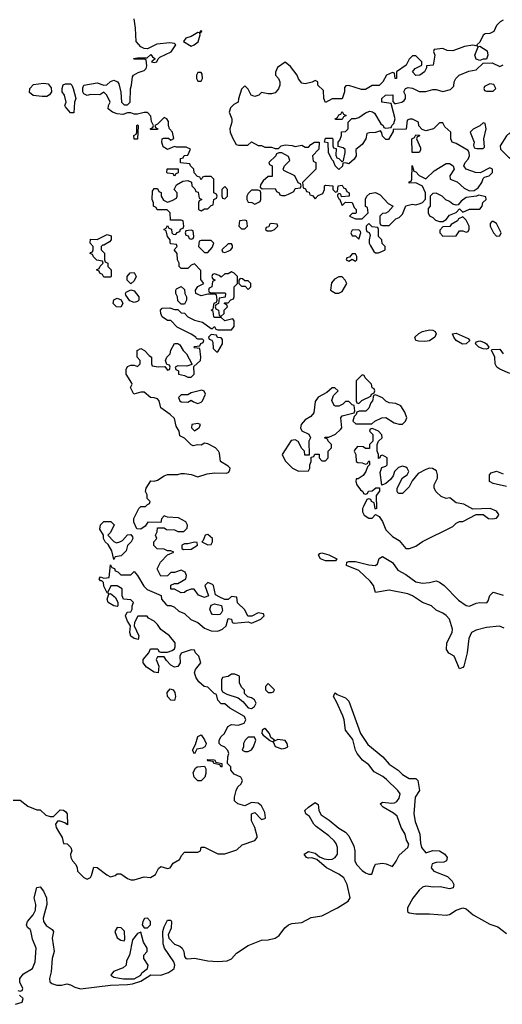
# Model space of a CAD drawing. Header units: inches. Extents: x 2601682 to 2755810, y 449311 to 584050.
# Tile 357 of 505: x 2689768 to 2692645, y 520656 to 526520. Entities that reach past the tile are written whole.
import ezdxf

# ---------------------------------------------------------------- set-up
doc = ezdxf.new("R2010")
doc.units = ezdxf.units.IN
doc.header["$MEASUREMENT"] = 0
doc.layers.add('C6582', color=7, linetype='Continuous')
doc.layers.add('C6592', color=7, linetype='Continuous')

msp = doc.modelspace()

# ---------------------------------------------------------------- linework, layer by layer
at = {"layer": 'C6582', "color": 2, "elevation": 6}
msp.add_lwpolyline([(2689902.5, 526062.5), (2689849.3, 526069.3), (2689826.8, 526086.8), (2689829.4, 526110.6), (2689850, 526134), (2689910, 526141.6), (2689937.6, 526137.6), (2689954.9, 526114.9), (2689957.3, 526090), (2689946.4, 526073.6), (2689930, 526063.7)], close=True, dxfattribs=at)
at = {"layer": 'C6582', "color": 2}
for points, elevation in [([(2689730, 521871.3), (2689770, 521871.3), (2689816.9, 521836.9), (2689870, 521814), (2689890, 521814), (2689923.6, 521783.6), (2689950, 521774), (2689970, 521774), (2690000, 521804)], 6), ([(2690000, 521747.6), (2689992.7, 521747.3), (2689982, 521730), (2689984.7, 521710), (2690000, 521685.4)], 6), ([(2689758, 520738), (2689770, 520734), (2689782, 520738), (2689786, 520750), (2689768.7, 520788.7), (2689769, 520810), (2689790, 520838), (2689844, 520870), (2689860.9, 520910), (2689867, 520990), (2689843.6, 521043.6), (2689833.8, 521093.8), (2689830, 521102), (2689814, 521114), (2689808.7, 521130), (2689814, 521150), (2689849.3, 521190), (2689862.9, 521217.1), (2689864.5, 521250), (2689855.1, 521290), (2689870, 521352), (2689890, 521356), (2689910.7, 521330), (2689927.3, 521290), (2689930.7, 521250), (2689907.7, 521170), (2689910.5, 521150), (2689926.3, 521126.3), (2689962.5, 521102.5), (2689970.6, 521090), (2689961.6, 521050), (2689973, 520970), (2689961.6, 520930), (2689955.5, 520850), (2689945.5, 520810), (2689947.7, 520790), (2689960.6, 520780.6), (2689990, 520770.4), (2690000, 520770.2)], 2), ([(2689743.6, 520656.4), (2689782, 520670), (2689788, 520690), (2689766, 520710)], 2)]:
    msp.add_lwpolyline(points, dxfattribs=dict(at, elevation=elevation))
at = {"layer": 'C6592', "color": 2}
for points, elevation in [([(2690000, 521685.4), (2690022, 521650), (2690030, 521614), (2690051.3, 521611.3), (2690072, 521590), (2690078, 521570), (2690071.3, 521550), (2690072, 521530), (2690082, 521510), (2690102, 521490), (2690111.3, 521468.7), (2690112, 521450), (2690150, 521411.3), (2690170, 521402), (2690190, 521412), (2690196.5, 521423.5), (2690210, 521474), (2690230, 521472), (2690287.5, 521427.5), (2690310, 521416), (2690336.5, 521423.5), (2690350, 521434), (2690370, 521434), (2690410, 521404.7), (2690430, 521398), (2690450, 521398), (2690510, 521416), (2690548.4, 521411.6), (2690578, 521430), (2690594.6, 521465.4), (2690610, 521478), (2690650, 521464.7), (2690666, 521470), (2690683.1, 521496.9), (2690720.4, 521519.6), (2690734.6, 521545.4), (2690750, 521562), (2690830, 521562), (2690846, 521570), (2690850, 521592), (2690870, 521592), (2690950, 521552), (2690990, 521552), (2691063.1, 521576.9), (2691094.6, 521605.4), (2691170, 521631.3), (2691184, 521650), (2691183.1, 521656.9), (2691169.3, 521710), (2691149.4, 521750), (2691149.3, 521790.7), (2691170, 521798), (2691210, 521758), (2691230, 521762), (2691232.9, 521767.1), (2691230, 521798), (2691210, 521838), (2691190, 521854), (2691150, 521858), (2691110, 521839), (2691068, 521850), (2691049.1, 521869.1), (2691049, 521890), (2691058, 521930), (2691068.7, 521951.3), (2691088, 521970), (2691095.3, 521990), (2691086, 522010), (2691047.3, 522027.3), (2691026, 522050), (2691026, 522070), (2691006, 522090), (2691009.1, 522130.9), (2691015.3, 522150), (2691008.9, 522168.9), (2690990, 522188), (2690970, 522198), (2690958, 522210), (2690958, 522230), (2690968.7, 522251.3), (2690988, 522270), (2691008.9, 522311.1), (2691030, 522322), (2691070, 522318), (2691106, 522330), (2691115.3, 522350), (2691108, 522370), (2691020.2, 522420.2), (2690990, 522446), (2690970, 522446), (2690948.4, 522468.4), (2690942, 522502), (2690927.3, 522507.3), (2690890, 522546), (2690868.4, 522548.4), (2690836.4, 522576.4), (2690820.2, 522600.2), (2690809.2, 522630), (2690815.3, 522650), (2690848.7, 522690), (2690835.3, 522730), (2690815.3, 522750), (2690810, 522766), (2690790, 522768), (2690731.6, 522748.4), (2690722, 522730), (2690724.7, 522690), (2690710, 522668.7), (2690690, 522665.2), (2690670, 522675.3), (2690643.1, 522703.1), (2690630, 522726), (2690590, 522726), (2690582, 522710), (2690598, 522670), (2690594, 522630), (2690570, 522635.3), (2690523.7, 522663.7), (2690504, 522690), (2690504, 522710), (2690538, 522750), (2690547.3, 522772.7), (2690587.3, 522772.7), (2690594, 522770), (2690598, 522758), (2690610, 522754), (2690650, 522754), (2690676.4, 522763.6), (2690690, 522774), (2690695.3, 522784.7), (2690695.3, 522810), (2690662, 522850), (2690608.9, 522888.9), (2690590, 522918), (2690570, 522938), (2690536.4, 522956.4), (2690527.3, 522967.3), (2690472.7, 522967.3), (2690452, 522930), (2690451.3, 522910), (2690478, 522850), (2690474, 522830), (2690450, 522835.3), (2690430, 522849), (2690424, 522870), (2690429, 522910), (2690410, 522938), (2690398, 522970), (2690408, 522992), (2690430, 522994), (2690438, 523010), (2690438, 523030), (2690446, 523050), (2690430, 523066), (2690386, 523070), (2690378, 523090), (2690378, 523130), (2690350, 523148.7), (2690312, 523148), (2690294, 523110), (2690298, 523102), (2690290, 523106), (2690270, 523146), (2690268.4, 523168.4), (2690258, 523178), (2690250, 523178), (2690242, 523190), (2690250, 523202), (2690270, 523194), (2690302, 523198), (2690310, 523274), (2690318, 523258), (2690332.7, 523252.7), (2690338, 523238), (2690352.7, 523232.7), (2690370, 523214), (2690430, 523214), (2690450, 523234), (2690470.9, 523210.9), (2690507.1, 523147.1), (2690527.3, 523127.3), (2690611.1, 523091.1), (2690614, 523070), (2690639.6, 523039.6), (2690650, 523032), (2690670, 523032), (2690690, 523022), (2690716.9, 522996.9), (2690750, 522984.7), (2690787.5, 522947.5), (2690830.7, 522930.7), (2690870, 522896), (2690910, 522880.7), (2690950, 522878.8), (2690978, 522890), (2690998, 522910), (2691010, 522954), (2691031.1, 522951.1), (2691034, 522930), (2691046.4, 522926.4), (2691130, 522934), (2691150, 522926), (2691206, 522950), (2691226, 522970), (2691222, 522982), (2691190, 522988), (2691151.6, 522968.4), (2691127.3, 522967.3), (2691110, 523006), (2691067.3, 523047.3), (2691062, 523082), (2691030, 523086), (2691010, 523068), (2690990, 523068), (2690960.2, 523080.2), (2690935.3, 523095.3), (2690924, 523150), (2690917.5, 523157.5), (2690890, 523168.7), (2690871.3, 523150), (2690894, 523090), (2690870, 523079), (2690833.6, 523093.6), (2690808.4, 523128.4), (2690790, 523128.7), (2690762, 523118), (2690750, 523108), (2690730, 523106), (2690690, 523128), (2690670, 523128), (2690670, 523152), (2690690, 523162), (2690710, 523162), (2690758, 523190), (2690762, 523210), (2690755.3, 523230), (2690730, 523242), (2690691.1, 523228.9), (2690670, 523228), (2690650, 523208), (2690610, 523206), (2690588, 523250), (2690608, 523290), (2690650, 523334), (2690686, 523350), (2690670, 523358), (2690650, 523358), (2690630, 523368), (2690588.4, 523368.4), (2690568.4, 523388.4), (2690568, 523410), (2690586, 523430), (2690578, 523450), (2690588, 523470), (2690590, 523494), (2690630, 523494), (2690643.6, 523483.6), (2690690, 523482), (2690710, 523472), (2690747.3, 523472.7), (2690767.3, 523492.7), (2690768, 523510), (2690758, 523530), (2690714.6, 523554.6), (2690650, 523558), (2690630, 523566), (2690612.7, 523547.3), (2690610, 523526), (2690532.7, 523527.3), (2690516.9, 523503.1), (2690490, 523486), (2690467.3, 523487.3), (2690448, 523528), (2690448, 523550), (2690478, 523610), (2690490, 523622), (2690518, 523622), (2690530, 523634), (2690542, 523638), (2690546, 523650), (2690528.7, 523668.7), (2690528, 523690), (2690518, 523710), (2690522, 523730), (2690550, 523774), (2690570, 523772), (2690590, 523778), (2690630, 523804.7), (2690650, 523811.3), (2690710, 523811.3), (2690730, 523818), (2690750, 523818), (2690790, 523811.3), (2690830, 523798), (2690884.7, 523815.3), (2690930, 523821), (2691000.4, 523819.6), (2691014, 523826), (2691020.4, 523839.6), (2691022, 523850), (2691010, 523862), (2690966, 523890), (2690958.6, 523938.6), (2690954, 523950), (2690935.3, 523970), (2690890, 523994), (2690870, 523998), (2690850, 523986), (2690830, 523988), (2690803.1, 523983.1), (2690790, 523988), (2690750, 524028), (2690722, 524042), (2690718, 524070), (2690700.4, 524100.4), (2690690, 524146), (2690666, 524170), (2690609, 524209), (2690599, 524250), (2690590, 524262), (2690570, 524269.2), (2690548, 524270), (2690510, 524302), (2690490, 524302), (2690449.3, 524289.3), (2690428, 524330), (2690438, 524350), (2690436.4, 524356.4), (2690402, 524410), (2690403.1, 524436.9), (2690410, 524454), (2690430, 524462), (2690450, 524462), (2690470, 524454), (2690486, 524470), (2690486, 524490), (2690468, 524510), (2690468, 524550), (2690490, 524562), (2690511.1, 524551.1), (2690539.6, 524519.6), (2690554, 524510), (2690554, 524470), (2690558, 524458), (2690592.7, 524452.7), (2690634, 524454), (2690650, 524434), (2690662, 524438), (2690666, 524450), (2690662, 524462), (2690646, 524466), (2690638, 524490), (2690646, 524510), (2690666, 524530), (2690668.4, 524551.6), (2690690, 524591.3), (2690711.3, 524591.3), (2690723.6, 524583.6), (2690742, 524550), (2690762, 524530), (2690794, 524470), (2690794, 524466), (2690763.6, 524456.4), (2690710, 524458), (2690694, 524450), (2690698, 524438), (2690714, 524430), (2690714, 524410), (2690750, 524402), (2690770, 524392), (2690790, 524392), (2690808, 524410), (2690806, 524454), (2690846, 524490), (2690848, 524510), (2690842, 524562), (2690810, 524566), (2690806, 524570), (2690810, 524574), (2690842, 524578), (2690847.3, 524592.7), (2690862, 524598), (2690866, 524610), (2690858, 524618), (2690830, 524618), (2690822, 524622), (2690818, 524630), (2690790, 524648), (2690706, 524690), (2690670, 524728), (2690650, 524728), (2690618, 524750), (2690608.7, 524770), (2690608, 524790), (2690618, 524802), (2690663.6, 524803.6), (2690690, 524794), (2690710, 524794), (2690730, 524774), (2690750, 524772), (2690771.1, 524751.1), (2690810, 524731.3), (2690858.5, 524718.5), (2690910, 524682), (2690918, 524682), (2690930, 524694), (2690938, 524678), (2690950, 524674), (2691030, 524674), (2691047.3, 524692.7), (2691047.3, 524727.3), (2691038, 524738), (2690990, 524726), (2690970, 524746), (2690930, 524746), (2690926, 524750), (2690922, 524782), (2690908.7, 524790), (2690922, 524798), (2690927.3, 524832.7), (2690942, 524838), (2690946, 524850), (2690942, 524882), (2690930, 524886), (2690890, 524886), (2690850, 524875.3), (2690818, 524890), (2690815.3, 524910), (2690829, 524931), (2690866, 524950), (2690847.3, 524972.7), (2690847.3, 525027.3), (2690810, 525066), (2690790, 525058), (2690770, 525038), (2690730, 525038), (2690718, 525050), (2690718, 525070), (2690708, 525090), (2690707.3, 525127.3), (2690688, 525150), (2690706, 525170), (2690702, 525182), (2690670, 525186), (2690666, 525190), (2690666, 525210), (2690648.4, 525228.4), (2690642, 525262), (2690628, 525270), (2690642, 525278), (2690650, 525294), (2690658, 525278), (2690672.7, 525272.7), (2690674, 525250), (2690683.6, 525243.6), (2690698, 525242), (2690707.3, 525252.7), (2690722, 525258), (2690727.3, 525272.7), (2690742, 525278), (2690746, 525290), (2690742, 525322), (2690730, 525326), (2690667.3, 525327.3), (2690666, 525370), (2690647.3, 525387.3), (2690587.3, 525387.3), (2690582, 525402), (2690566, 525410), (2690566, 525430), (2690558, 525450), (2690560.4, 525499.6), (2690570, 525514), (2690590, 525514), (2690598, 525498), (2690611.6, 525491.6), (2690612, 525470), (2690624.7, 525444.7), (2690650, 525434), (2690676.4, 525443.6), (2690702, 525458), (2690706, 525470), (2690706, 525490), (2690688, 525510), (2690703.1, 525536.9), (2690740.4, 525559.6), (2690770, 525562), (2690792.7, 525552.7), (2690794, 525530), (2690812.7, 525512.7), (2690818, 525498), (2690832.7, 525492.7), (2690838, 525458), (2690854, 525450), (2690838, 525442), (2690834, 525430), (2690834, 525390), (2690850, 525382), (2690870, 525394), (2690890, 525394), (2690910, 525414), (2690922, 525418), (2690926, 525450), (2690942, 525458), (2690946, 525470), (2690942, 525482), (2690926, 525490), (2690926, 525570), (2690910, 525586), (2690870, 525586), (2690858, 525582), (2690850, 525566), (2690842, 525582), (2690827.3, 525587.3), (2690807.3, 525607.3), (2690806, 525630), (2690786, 525650), (2690782, 525662), (2690727.3, 525667.3), (2690727.3, 525692.7), (2690742, 525698), (2690748.4, 525711.6), (2690770, 525714), (2690786, 525750), (2690760.4, 525760.4), (2690702, 525762), (2690690, 525766), (2690650, 525748), (2690623.2, 525763.2), (2690615.3, 525790), (2690618, 525810), (2690624.7, 525815.3), (2690654.8, 525814.8), (2690670, 525802), (2690687.3, 525812.7), (2690679, 525850), (2690662, 525870), (2690655.3, 525890), (2690654.6, 525914.6), (2690646, 525930), (2690630, 525938), (2690590, 525898), (2690574, 525890), (2690578, 525878), (2690592, 525870), (2690590, 525866), (2690550, 525866), (2690546, 525870), (2690562, 525878), (2690566, 525890), (2690554.6, 525914.6), (2690550, 525946), (2690530, 525968), (2690510, 525968), (2690470, 525958), (2690450, 525958), (2690430, 525966), (2690410, 525966), (2690383.6, 525956.4), (2690350, 525959), (2690322, 525970), (2690295.3, 525990), (2690298, 526010), (2690308, 526030), (2690288, 526070), (2690270, 526088), (2690246.8, 526073.2), (2690190, 526075.3), (2690170, 526068), (2690150, 526078), (2690144, 526090), (2690144.7, 526115.3), (2690150, 526131), (2690230, 526144), (2690270, 526131.3), (2690288.4, 526131.6), (2690310, 526152), (2690330, 526161), (2690350.9, 526150.9), (2690358.5, 526138.5), (2690371.3, 526088.7), (2690374, 526030), (2690390, 526014), (2690410, 526014), (2690426, 526030), (2690428.7, 526108.7), (2690435.3, 526130), (2690440.4, 526179.6), (2690446, 526190), (2690474, 526206), (2690510, 526218), (2690522, 526230), (2690526, 526246), (2690522, 526282), (2690510, 526286), (2690450, 526286), (2690446, 526290), (2690470, 526294), (2690527.3, 526292.7), (2690550, 526314), (2690559.6, 526299.6), (2690574, 526290), (2690574, 526286), (2690554, 526270), (2690570, 526264.7), (2690586, 526270), (2690592.7, 526287.3), (2690603.7, 526296.3), (2690672, 526328), (2690699.3, 526370), (2690690, 526379.3), (2690662.5, 526382.5), (2690584.9, 526375.1), (2690530, 526346), (2690510, 526348), (2690490, 526358), (2690462, 526390), (2690459, 526470), (2690450, 526526)], 6), ([(2692650, 526518), (2692631.6, 526508.4), (2692610, 526486), (2692594, 526450), (2692570, 526438), (2692543.6, 526436.4), (2692531.6, 526428.4), (2692510, 526386), (2692494, 526370), (2692498, 526362), (2692470, 526368), (2692419.6, 526360.4), (2692350, 526334), (2692316.4, 526336.4), (2692290, 526348), (2692238, 526342), (2692234, 526330), (2692242, 526310), (2692232, 526250), (2692194, 526246), (2692194, 526234), (2692182, 526210), (2692154, 526190), (2692128.7, 526188.7), (2692108.7, 526210), (2692126, 526230), (2692166, 526250), (2692166, 526270), (2692130, 526306), (2692110, 526306), (2692090, 526286), (2692071.1, 526248.9), (2692014, 526210), (2692014, 526170), (2692006, 526170), (2692002, 526202), (2691990, 526206), (2691954, 526190), (2691932, 526150), (2691910.9, 526129.1), (2691870, 526128), (2691830, 526104), (2691804.7, 526104.7), (2691730, 526128), (2691712.7, 526127.3), (2691703.6, 526116.4), (2691704.7, 526090), (2691691.1, 526048.9), (2691631.6, 526048.4), (2691590, 526028), (2691582, 526050), (2691579, 526099), (2691546, 526130), (2691546, 526150), (2691530, 526158), (2691511.6, 526148.4), (2691470, 526139), (2691450, 526142), (2691430, 526168), (2691422, 526190), (2691382, 526242), (2691350, 526268), (2691304.7, 526235.3), (2691292.7, 526207.3), (2691292, 526190), (2691310.9, 526170.9), (2691318, 526150), (2691318, 526130), (2691310.6, 526109.4), (2691290, 526085.2), (2691270, 526079), (2691250, 526079), (2691210, 526086), (2691194, 526070), (2691170, 526062), (2691148, 526070), (2691130, 526106), (2691110, 526126), (2691090, 526106), (2691071.6, 526048.4), (2691071.3, 526030), (2691044.5, 526015.5), (2691024, 525996), (2691017.3, 525970), (2691033.4, 525930), (2691033, 525910), (2691020.7, 525870), (2691022.8, 525850), (2691036, 525816), (2691058, 525778), (2691072.7, 525772.7), (2691127.3, 525772.7), (2691150, 525792), (2691190, 525772), (2691210, 525772), (2691230, 525762), (2691270, 525762), (2691290, 525754), (2691310, 525754), (2691326, 525770), (2691350, 525776), (2691391.3, 525771.3), (2691410, 525764.7), (2691450, 525774), (2691470, 525762), (2691490, 525762), (2691503.1, 525776.9), (2691526, 525790), (2691554, 525790), (2691551.6, 525748.4), (2691514, 525710), (2691518, 525678), (2691534, 525670), (2691534, 525630), (2691454, 525550), (2691458, 525518), (2691472.7, 525512.7), (2691478, 525498), (2691492.7, 525492.7), (2691498, 525478), (2691512.7, 525472.7), (2691530, 525454), (2691547.3, 525472.7), (2691574.6, 525485.4), (2691586, 525510), (2691586, 525530), (2691590, 525534), (2691634, 525530), (2691634, 525510), (2691650, 525494), (2691662, 525498), (2691666, 525530), (2691690, 525534), (2691698, 525518), (2691710, 525514), (2691718, 525498), (2691731.3, 525490), (2691731.3, 525468.7), (2691686, 525466), (2691682, 525482), (2691670, 525486), (2691662, 525478), (2691662, 525470), (2691670, 525454), (2691674, 525454), (2691690, 525414), (2691710, 525434), (2691750, 525432), (2691762.8, 525402.8), (2691774, 525390), (2691774, 525370), (2691770, 525366), (2691750, 525366), (2691734, 525350), (2691770, 525334), (2691810, 525334), (2691846, 525370), (2691842, 525402), (2691828.7, 525408.7), (2691828.9, 525451.1), (2691838, 525470), (2691854.6, 525485.4), (2691890, 525492), (2691916.9, 525476.9), (2691965.4, 525425.4), (2691994, 525410), (2691963.6, 525376.4), (2691951.6, 525368.4), (2691930, 525366), (2691914, 525350), (2691914, 525310), (2691918, 525298), (2691930, 525294), (2691970, 525294), (2692010, 525334), (2692030, 525342), (2692050, 525362), (2692070, 525412), (2692110, 525421), (2692130, 525418), (2692154.6, 525425.4), (2692168.4, 525431.6), (2692188, 525452), (2692188, 525490), (2692168.7, 525528.7), (2692130, 525548), (2692090, 525546), (2692090, 525554), (2692102, 525558), (2692106, 525570), (2692108.4, 525651.6), (2692118, 525618), (2692130, 525614), (2692150, 525592), (2692190, 525572), (2692239, 525621), (2692310, 525664.7), (2692330, 525664.7), (2692352, 525650), (2692358, 525630), (2692332, 525590), (2692334, 525570), (2692375.3, 525555.3), (2692416.9, 525516.9), (2692450, 525502), (2692476.4, 525503.6), (2692500.2, 525519.8), (2692522, 525550), (2692530, 525574), (2692538, 525582), (2692566, 525590), (2692586, 525610), (2692586, 525630), (2692570, 525638), (2692512, 525608), (2692486, 525610), (2692429.3, 525629.3), (2692415.3, 525650), (2692424, 525670), (2692442, 525690), (2692448.7, 525710), (2692448, 525728), (2692442, 525742), (2692370, 525782), (2692346, 525790), (2692338, 525810), (2692338, 525850), (2692303.1, 525883.1), (2692290, 525906), (2692270, 525906), (2692234, 525870), (2692190, 525858), (2692167.3, 525867.3), (2692148, 525888), (2692146, 525910), (2692110, 525928), (2692092.7, 525927.3), (2692078, 525922), (2692072, 525868), (2691994, 525866), (2691994, 525854), (2691967.3, 525807.3), (2691950, 525806), (2691930, 525826), (2691927.3, 525847.3), (2691918, 525858), (2691890, 525848), (2691852.7, 525847.3), (2691838, 525842), (2691832, 525810), (2691810, 525778), (2691772.7, 525747.3), (2691774, 525710), (2691762, 525690), (2691730, 525662), (2691710, 525668), (2691694, 525666), (2691691.6, 525648.4), (2691671.3, 525628.7), (2691649, 525649), (2691638, 525678), (2691628.4, 525688.4), (2691608.4, 525728.4), (2691606, 525786), (2691586, 525790), (2691590, 525814), (2691630, 525814), (2691634, 525810), (2691634, 525770), (2691638, 525758), (2691654, 525754), (2691652.7, 525712.7), (2691658, 525698), (2691670, 525694), (2691690, 525674), (2691698, 525682), (2691708, 525730), (2691707.3, 525747.3), (2691696.4, 525756.4), (2691666, 525766), (2691666, 525790), (2691676.4, 525803.6), (2691686, 525830), (2691687.3, 525852.7), (2691710, 525854), (2691726, 525870), (2691726, 525910), (2691748, 525932), (2691770, 525931.3), (2691790, 525938), (2691830, 525966), (2691854.8, 525974.8), (2691871.1, 525971.1), (2691882.8, 525962.8), (2691921, 525901), (2691934, 525890), (2691938, 525878), (2691950, 525874), (2691982, 525878), (2691986, 525890), (2691998, 525902), (2692006, 525930), (2691982, 526022), (2691926, 526030), (2691926, 526050), (2691949, 526071), (2691992.7, 526072.7), (2691992.7, 526032.7), (2692002, 526022), (2692010, 526022), (2692046, 526030), (2692060.4, 526039.6), (2692068, 526050), (2692068, 526070), (2692058, 526090), (2692068.7, 526111.3), (2692083.1, 526116.9), (2692110, 526112), (2692150, 526092), (2692190, 526092), (2692230, 526104.7), (2692250, 526104.7), (2692290, 526092), (2692336.4, 526103.6), (2692356.4, 526123.6), (2692358, 526150), (2692368, 526170), (2692388, 526190), (2692446.3, 526213.7), (2692490, 526222), (2692530, 526262), (2692583.6, 526263.6), (2692630, 526242), (2692650, 526252)], 6), ([(2692690, 524412.7), (2692630, 524438.4), (2692611.4, 524451.4), (2692602.9, 524470), (2692600.9, 524510), (2692584.7, 524544.7), (2692578, 524550), (2692584, 524556), (2692630, 524557.3), (2692650.6, 524530)], 2), ([(2692670, 523739.3), (2692590, 523757.2), (2692569, 523770), (2692569, 523810), (2692578.6, 523821.4), (2692610, 523830.6), (2692650, 523816)], 2), ([(2692655.8, 522895.8), (2692628.4, 522908.5), (2692550, 522900.3), (2692490, 522884.4), (2692461.6, 522870), (2692445.8, 522834.2), (2692434.9, 522750), (2692414.8, 522670), (2692410, 522662), (2692390, 522655.3), (2692357.2, 522730), (2692326.8, 522746.8), (2692313.2, 522770), (2692315.1, 522810), (2692347, 522870), (2692347.6, 522890), (2692330, 522949.2), (2692310, 522972.7), (2692290, 522986.6), (2692250, 523004), (2692222, 523030), (2692169.7, 523049.7), (2692109.4, 523089.4), (2692080.9, 523100.9), (2691970, 523122.9), (2691890, 523108), (2691878, 523150), (2691857.1, 523177.1), (2691790, 523239.3), (2691715.3, 523270), (2691718, 523290), (2691730, 523294), (2691770, 523292.7), (2691850, 523273), (2691889.3, 523270.7), (2691900.2, 523279.8), (2691910, 523312), (2691930, 523322.8), (2691990, 523286.8), (2692022, 523242), (2692070, 523216.4), (2692130, 523172.4), (2692170, 523164.9), (2692211.6, 523168.4), (2692250, 523178.8), (2692270, 523170.7), (2692298.8, 523150), (2692382.9, 523062.9), (2692430, 523030.6), (2692450, 523028), (2692490, 523044.9), (2692510, 523048.4), (2692552.3, 523047.7), (2692561.2, 523058.8), (2692569.7, 523090.3), (2692590, 523111), (2692650, 523093.4)], 2), ([(2690000, 520770.2), (2690018, 520770), (2690050, 520777.4), (2690070, 520773.1), (2690097.6, 520757.6), (2690130, 520749.1), (2690310, 520771), (2690410, 520773.4), (2690441.4, 520778.6), (2690490, 520793.9), (2690550, 520831.8), (2690610, 520829.3), (2690654.6, 520845.4), (2690679.1, 520860.9), (2690689.7, 520870), (2690693.6, 520890), (2690687.6, 520910), (2690631.8, 520990), (2690623.9, 521016.1), (2690622, 521090), (2690630, 521118), (2690650, 521158), (2690670, 521158), (2690673.4, 521150), (2690670.4, 521110), (2690654, 521070), (2690657.3, 521050), (2690690, 521014.9), (2690721.7, 521001.7), (2690736.3, 520990), (2690746.4, 520970), (2690750, 520942), (2690758, 520930), (2690770, 520927.2), (2690810, 520931.7), (2690890, 520915.2), (2690950, 520912), (2691004.8, 520915.2), (2691030, 520927.1), (2691060, 520960), (2691130, 521007.1), (2691210, 521038), (2691250, 521040.2), (2691290.5, 521049.5), (2691313.9, 521066.1), (2691348, 521112), (2691370, 521130.4), (2691390, 521138), (2691450, 521144.4), (2691506, 521174), (2691570, 521183.2), (2691662.9, 521230), (2691726, 521270), (2691739, 521290), (2691719.5, 521370), (2691699.3, 521410), (2691671, 521431), (2691597.2, 521470), (2691539, 521519), (2691510, 521529), (2691490, 521526), (2691478, 521530), (2691464, 521550), (2691490, 521566), (2691530, 521556), (2691555.3, 521535.3), (2691583.5, 521523.5), (2691610, 521519.1), (2691630, 521520.5), (2691649, 521530), (2691662.9, 521550), (2691661.6, 521590), (2691653.9, 521613.9), (2691642, 521630), (2691610, 521659.5), (2691534.5, 521714.5), (2691520.9, 521730), (2691495.3, 521775.3), (2691474, 521790), (2691468.7, 521810), (2691489, 521830), (2691530, 521857.3), (2691546.8, 521846.8), (2691550.4, 521810), (2691564.4, 521784.4), (2691612.6, 521752.6), (2691670, 521706), (2691710, 521681.6), (2691730, 521660.7), (2691759.2, 521599.2), (2691764.9, 521570), (2691766, 521510), (2691775.5, 521490), (2691810, 521454), (2691830, 521438.8), (2691850, 521431.3), (2691868, 521432), (2691879, 521470), (2691890, 521490.8), (2691930, 521497.3), (2691953.2, 521493.2), (2691990, 521478), (2692012, 521508), (2692030, 521544.7), (2692082, 521590), (2692088, 521610), (2692073.6, 521633.6), (2692065.2, 521670), (2692042, 521710), (2692017.5, 521777.5), (2691995.5, 521795.5), (2691934, 521830), (2691917.2, 521850), (2691930, 521860.7), (2691986.6, 521853.4), (2692003.2, 521856.8), (2692015.5, 521864.5), (2692030, 521884.7), (2692035.1, 521910), (2692022, 521930), (2691955.3, 521995.3), (2691932.7, 522012.7), (2691880.4, 522040.4), (2691850, 522082.9), (2691812, 522110), (2691780.7, 522150), (2691769.6, 522170), (2691753.1, 522233.1), (2691709.5, 522290), (2691702.9, 522350), (2691694.7, 522374.7), (2691657.5, 522457.5), (2691638, 522490), (2691646, 522510), (2691649.3, 522510.7), (2691661, 522501), (2691710, 522482), (2691730, 522461), (2691799.3, 522270), (2691844.2, 522204.2), (2691932.7, 522130), (2691970, 522086), (2692024, 522050), (2692050, 522026), (2692090, 522002), (2692130, 522001), (2692141, 521990), (2692151.3, 521930), (2692124.9, 521890), (2692117.1, 521790), (2692125.3, 521745.3), (2692152.4, 521670), (2692156.3, 521616.3), (2692162.8, 521590), (2692190, 521558), (2692230, 521573), (2692270.3, 521570.3), (2692302.8, 521550), (2692316, 521530), (2692311.3, 521510), (2692296.8, 521503.2), (2692250, 521501.2), (2692227.1, 521492.9), (2692221, 521470), (2692236, 521450), (2692318, 521418), (2692346.8, 521390), (2692356, 521370), (2692352, 521350), (2692330, 521343.7), (2692275.3, 521355.3), (2692234.2, 521354.2), (2692190, 521359.5), (2692170, 521354.5), (2692150, 521336), (2692112.3, 521287.7), (2692079.3, 521230), (2692079.1, 521210), (2692090, 521201.6), (2692130, 521195.3), (2692210, 521194.9), (2692310, 521187.1), (2692330, 521190.4), (2692370, 521216.4), (2692410, 521231), (2692430, 521225.5), (2692470.6, 521190), (2692570, 521133.8), (2692617.4, 521117.4), (2692670, 521077.6)], 2), ([(2690000, 521804), (2690010, 521814), (2690030, 521812), (2690043.6, 521803.6), (2690050.9, 521790.9), (2690054, 521726), (2690038, 521738), (2690010, 521748), (2690000, 521747.6)], 6)]:
    msp.add_lwpolyline(points, dxfattribs=dict(at, elevation=elevation))
for points, elevation in [([(2690850, 526455.3), (2690838, 526442), (2690830, 526444), (2690790, 526421.2), (2690758, 526410), (2690744.7, 526390), (2690790, 526362.8), (2690808, 526370), (2690832.1, 526387.9), (2690844, 526430), (2690842, 526438), (2690854, 526450)], 6), ([(2692510, 526278), (2692490, 526286), (2692482, 526310), (2692500.4, 526359.6), (2692510, 526362), (2692554.8, 526334.8), (2692558, 526310), (2692550, 526286), (2692530, 526286)], 6), ([(2690850, 526206), (2690830, 526206), (2690822, 526190), (2690822, 526170), (2690830, 526154), (2690850, 526154), (2690858, 526170), (2690856.4, 526196.4)], 6), ([(2690070, 525966), (2690040.4, 526000.4), (2690038, 526010), (2690046, 526030), (2690035.3, 526070), (2690021.2, 526090), (2690021.2, 526110), (2690027, 526133), (2690041.5, 526138.5), (2690070, 526138.8), (2690078.8, 526130), (2690087.3, 526110), (2690102, 526050), (2690094, 526030), (2690090, 525966)], 6), ([(2692570, 526138), (2692538, 526122), (2692534, 526110), (2692538, 526098), (2692550, 526094), (2692590, 526094), (2692606, 526110), (2692595.3, 526135.3)], 6), ([(2691650, 525926), (2691648, 525930), (2691662, 525938), (2691670, 525954), (2691682, 525958), (2691690, 525974), (2691698, 525958), (2691714, 525950), (2691698, 525942), (2691690, 525926)], 6), ([(2690450, 525808), (2690448, 525830), (2690462, 525838), (2690466, 525850), (2690466, 525890), (2690470, 525894), (2690474, 525890), (2690470, 525808.7)], 6), ([(2692530, 525906), (2692511.6, 525888.4), (2692471.6, 525868.4), (2692454, 525850), (2692478, 525790), (2692474, 525774), (2692478, 525758), (2692492.7, 525752.7), (2692530, 525754), (2692538, 525762), (2692535.3, 525810), (2692548, 525870), (2692542, 525902)], 6), ([(2692150, 525729), (2692108, 525730), (2692106, 525810), (2692122, 525818), (2692130, 525834), (2692152, 525832), (2692150, 525826), (2692138, 525822), (2692134, 525810), (2692156.9, 525756.9), (2692156.9, 525743.1)], 6), ([(2692690, 525846), (2692670, 525828), (2692632, 525770), (2692634, 525750), (2692690, 525694), (2692698, 525710), (2692698, 525750), (2692708, 525790), (2692708, 525810)], 6), ([(2691330, 525728), (2691312.7, 525727.3), (2691298, 525722), (2691294, 525710), (2691254, 525670), (2691258, 525658), (2691274, 525650), (2691272.7, 525587.3), (2691250, 525586), (2691219.6, 525560.4), (2691203.6, 525536.4), (2691202, 525522), (2691212.7, 525512.7), (2691290, 525514), (2691298, 525498), (2691314, 525490), (2691318, 525478), (2691330, 525474), (2691350, 525474), (2691370, 525482), (2691402, 525498), (2691410, 525514), (2691442, 525518), (2691446, 525530), (2691442, 525542), (2691428, 525548), (2691408, 525590), (2691342, 525622), (2691338, 525630), (2691346, 525650), (2691378, 525682), (2691370, 525706)], 6), ([(2690690, 525588), (2690682, 525602), (2690650, 525606), (2690646, 525610), (2690647.3, 525632.7), (2690712.7, 525632.7), (2690712.7, 525607.3), (2690698, 525602)], 6), ([(2690990, 525526), (2690974, 525510), (2690974, 525470), (2690978, 525458), (2690990, 525454), (2691006, 525470), (2691006, 525510)], 6), ([(2691190, 525506), (2691150, 525506), (2691130, 525486), (2691122, 525470), (2691122, 525450), (2691130, 525434), (2691151.6, 525431.6), (2691170, 525422), (2691202, 525438), (2691206, 525450), (2691206, 525490), (2691202, 525502)], 6), ([(2692250, 525488), (2692230, 525486), (2692214, 525470), (2692214, 525410), (2692203.6, 525396.4), (2692202, 525370), (2692211.6, 525351.6), (2692230, 525342), (2692246, 525326), (2692270, 525318), (2692290, 525318), (2692309.3, 525330.7), (2692330, 525356), (2692368.9, 525371.1), (2692390, 525394), (2692410, 525374), (2692448.9, 525391.1), (2692510, 525391.3), (2692524, 525410), (2692529.2, 525430.8), (2692548, 525450), (2692546, 525466), (2692504.7, 525475.3), (2692490.8, 525469.2), (2692430, 525462), (2692399.8, 525440.2), (2692382, 525418), (2692370, 525415.3), (2692350, 525422), (2692330, 525438), (2692308, 525448), (2692286, 525470)], 6), ([(2691110, 525326), (2691078, 525322), (2691074, 525290), (2691090, 525274), (2691110, 525274), (2691126, 525290), (2691122, 525322)], 6), ([(2691270, 525306), (2691258, 525302), (2691252.7, 525287.3), (2691238, 525282), (2691234, 525270), (2691243.6, 525263.6), (2691270, 525262), (2691286, 525270), (2691306, 525290), (2691302, 525302)], 6), ([(2691850, 525306), (2691834, 525290), (2691834, 525270), (2691838, 525258), (2691852, 525252), (2691856.9, 525236.9), (2691851.3, 525210), (2691851.3, 525190), (2691856.9, 525176.9), (2691879.6, 525139.6), (2691890, 525132), (2691907.3, 525132.7), (2691930, 525142), (2691946, 525150), (2691946, 525170), (2691928.4, 525188.4), (2691926, 525210), (2691906, 525230), (2691906, 525270), (2691902, 525282), (2691870, 525286)], 6), ([(2692410, 525346), (2692384.7, 525335.3), (2692376.9, 525323.1), (2692339.6, 525300.4), (2692331.3, 525288.7), (2692290, 525286), (2692272.7, 525267.3), (2692272, 525250), (2692290, 525232), (2692370, 525234), (2692390, 525262), (2692410, 525262), (2692430, 525254), (2692442, 525258), (2692447.3, 525272.7), (2692448, 525290), (2692430, 525326)], 6), ([(2692590, 525318), (2692582, 525318), (2692572.7, 525307.3), (2692572, 525290), (2692592, 525250), (2692610, 525232), (2692630, 525234), (2692638, 525250), (2692610, 525306)], 6), ([(2690270, 524986), (2690262, 525002), (2690246, 525010), (2690242, 525022), (2690226, 525030), (2690242, 525038), (2690247.3, 525052.7), (2690266, 525070), (2690262, 525082), (2690227.3, 525087.3), (2690207.3, 525107.3), (2690202, 525122), (2690187.3, 525127.3), (2690190, 525134), (2690202, 525138), (2690206, 525150), (2690206, 525170), (2690188.9, 525188.9), (2690190, 525214), (2690230, 525212), (2690290, 525242), (2690312.7, 525232.7), (2690314, 525210), (2690303.6, 525196.4), (2690270, 525178), (2690262, 525178), (2690254, 525170), (2690254, 525150), (2690274, 525130), (2690274, 525090), (2690278, 525078), (2690294, 525070), (2690294, 525050), (2690314, 525030), (2690314, 524990), (2690310, 524986)], 6), ([(2690790, 525266), (2690758, 525262), (2690754, 525250), (2690758, 525238), (2690772.7, 525232.7), (2690778, 525218), (2690790, 525214), (2690802, 525218), (2690806, 525230), (2690802, 525262)], 6), ([(2691790, 525268), (2691750, 525266), (2691742, 525250), (2691750, 525234), (2691770, 525234), (2691790, 525214), (2691802, 525250), (2691799, 525259)], 6), ([(2690910, 525206), (2690850, 525206), (2690838, 525202), (2690834, 525170), (2690870, 525134), (2690890, 525134), (2690916.4, 525163.6), (2690926, 525190)], 6), ([(2691030, 525186), (2691010, 525186), (2690974, 525150), (2690978, 525138), (2690990, 525134), (2691010, 525142), (2691026, 525150), (2691036.4, 525163.6), (2691036.4, 525176.4)], 6), ([(2691770, 525126), (2691750, 525126), (2691734, 525106), (2691718, 525102), (2691714, 525090), (2691730, 525082), (2691750, 525094), (2691770, 525082), (2691778, 525090), (2691778, 525110)], 6), ([(2690430, 524948), (2690408.4, 524968.4), (2690408.9, 524991.1), (2690427.3, 525012.7), (2690450, 525014), (2690462, 524990), (2690450, 524966)], 6), ([(2691030, 525018), (2691010, 525006), (2690990, 525006), (2690970, 524986), (2690956.4, 524996.4), (2690930, 525006), (2690918, 525002), (2690914, 524990), (2690918, 524978), (2690934, 524970), (2690918, 524962), (2690914, 524930), (2690898, 524922), (2690894, 524910), (2690898, 524898), (2690910, 524894), (2690990, 524894), (2690994, 524890), (2690992.7, 524867.3), (2690958, 524862), (2690954, 524830), (2690938, 524822), (2690934, 524810), (2690938, 524798), (2690954, 524790), (2690958, 524758), (2690970, 524754), (2690986, 524770), (2690986, 524790), (2691006, 524810), (2691002, 524822), (2690986, 524830), (2690990, 524834), (2691010, 524834), (2691027.3, 524852.7), (2691042, 524858), (2691046, 524870), (2691046, 524930), (2691066, 524950), (2691066, 524990), (2691046, 525010)], 6), ([(2691082, 524978), (2691074, 524970), (2691074, 524950), (2691090, 524934), (2691112.7, 524932.7), (2691130, 524914), (2691146, 524930), (2691146, 524950), (2691130, 524966), (2691110, 524966), (2691096.4, 524976.4)], 6), ([(2691690, 524988), (2691670, 524988), (2691645.4, 524974.6), (2691626.4, 524953.6), (2691621, 524910), (2691650, 524891.3), (2691670, 524891.3), (2691690, 524902), (2691718, 524950), (2691708, 524970)], 6), ([(2690450, 524835.3), (2690425.6, 524845.6), (2690400.4, 524880.4), (2690398, 524890), (2690402, 524898), (2690430, 524912), (2690450, 524904.7), (2690478, 524870), (2690478, 524850), (2690470, 524842)], 6), ([(2690730, 524826), (2690710, 524846), (2690708, 524870), (2690698, 524890), (2690698, 524910), (2690703.1, 524916.9), (2690730, 524932), (2690750, 524914), (2690752, 524890), (2690762, 524870), (2690762, 524850), (2690750, 524826)], 6), ([(2690370, 524808), (2690346, 524810), (2690326, 524830), (2690328.9, 524851.1), (2690350, 524862), (2690372.7, 524852.7), (2690382, 524830)], 6), ([(2690910, 524646), (2690894, 524630), (2690898, 524618), (2690912.7, 524612.7), (2690919.6, 524599.6), (2690922, 524562), (2690942, 524542), (2690950, 524542), (2690978, 524590), (2690976.4, 524616.4), (2690970, 524626), (2690947.3, 524627.3), (2690942, 524642)], 6), ([(2692183.3, 524603.3), (2692145.4, 524605.4), (2692129, 524610), (2692124, 524630), (2692147.9, 524652.1), (2692170, 524663), (2692210, 524673.4), (2692230.6, 524670.6), (2692244, 524664), (2692250.8, 524650), (2692242, 524630), (2692210, 524608)], 2), ([(2692407, 524587), (2692369.2, 524610), (2692355.3, 524630), (2692348.7, 524650), (2692370, 524654), (2692442, 524622), (2692451.3, 524610), (2692430, 524589.6)], 2), ([(2692550, 524559), (2692530, 524559.5), (2692504, 524570), (2692486, 524590), (2692490, 524602), (2692510, 524606.8), (2692538.8, 524598.8), (2692551, 524590), (2692564.7, 524570), (2692558.8, 524561.2)], 2), ([(2691810, 524406), (2691774, 524370), (2691774, 524250), (2691778, 524238), (2691790, 524234), (2691808, 524252), (2691862, 524278), (2691866, 524290), (2691882, 524298), (2691886, 524310), (2691882, 524322), (2691868.4, 524328.4), (2691866, 524350), (2691827.3, 524387.3), (2691822, 524402)], 6), ([(2690854.6, 524314.6), (2690790, 524298), (2690770, 524286), (2690730, 524286), (2690714, 524270), (2690722, 524250), (2690730, 524244.7), (2690770, 524242), (2690790, 524254), (2690803.6, 524243.6), (2690830, 524234), (2690850, 524242), (2690858, 524250), (2690875.3, 524290), (2690868.4, 524308.4)], 6), ([(2691630, 524328), (2691599.8, 524300.2), (2691547.1, 524272.9), (2691530, 524246), (2691522, 524178), (2691503.6, 524156.4), (2691470, 524138), (2691446, 524110), (2691441, 524090), (2691450, 524072), (2691491.1, 524051.1), (2691502, 524030), (2691492, 524010), (2691494, 523926), (2691467.3, 523927.3), (2691466, 523950), (2691450, 523966), (2691428.4, 524008.4), (2691410, 524018), (2691385.4, 524014.6), (2691332, 523930), (2691350, 523894), (2691394, 523850), (2691430, 523832), (2691490, 523834), (2691498, 523850), (2691498, 523870), (2691506, 523890), (2691506, 523914), (2691522, 523918), (2691527.3, 523932.7), (2691552.7, 523932.7), (2691554, 523910), (2691570, 523894), (2691590, 523894), (2691606, 523910), (2691606, 523950), (2691626, 523970), (2691626, 523990), (2691606, 524010), (2691602, 524022), (2691586, 524030), (2691590, 524034), (2691610, 524034), (2691650, 524052), (2691680.4, 524079.6), (2691688, 524090), (2691682, 524150), (2691690, 524162), (2691762, 524178), (2691766, 524190), (2691762, 524222), (2691750, 524226), (2691730, 524246), (2691710, 524246), (2691694, 524230), (2691670, 524218), (2691650, 524218), (2691643.1, 524223.1), (2691628.4, 524251.6), (2691638, 524282), (2691666, 524310), (2691647.3, 524327.3)], 6), ([(2691890, 524286), (2691878, 524282), (2691872, 524250), (2691861, 524239), (2691850, 524206), (2691831.1, 524188.9), (2691792, 524188), (2691778, 524182), (2691774, 524170), (2691762, 524158), (2691754, 524130), (2691772.7, 524112.7), (2691867.3, 524112.7), (2691886, 524130), (2691926, 524150), (2691950, 524151.3), (2691999.8, 524119.8), (2692030, 524111), (2692050, 524111.3), (2692068.7, 524130), (2692075.3, 524150), (2692063.1, 524183.1), (2692040.2, 524220.2), (2692010, 524235.3), (2691970, 524238), (2691950, 524248), (2691930, 524268)], 6), ([(2690830, 524115.3), (2690794, 524110), (2690792, 524090), (2690810, 524072), (2690830, 524084.7), (2690838, 524090), (2690846, 524110)], 6), ([(2691870, 524086), (2691858, 524082), (2691854, 524070), (2691874, 524050), (2691874, 524010), (2691854, 523990), (2691852.7, 523967.3), (2691830, 523966), (2691816.4, 523976.4), (2691782, 523978), (2691763.6, 523956.4), (2691762, 523950), (2691772, 523930), (2691774, 523890), (2691783.6, 523883.6), (2691810, 523882), (2691830, 523874), (2691842, 523878), (2691850, 523894), (2691854, 523890), (2691854, 523870), (2691842, 523858), (2691832, 523830), (2691814.8, 523805.2), (2691786, 523786), (2691774, 523786), (2691772, 523770), (2691778, 523750), (2691799.6, 523719.6), (2691814, 523710), (2691818, 523698), (2691830, 523694), (2691842, 523698), (2691847.3, 523712.7), (2691870, 523714), (2691891.6, 523731.6), (2691912.7, 523732.7), (2691912.7, 523712.7), (2691892.7, 523687.3), (2691894, 523610), (2691890, 523606), (2691888, 523610), (2691882, 523642), (2691866, 523650), (2691862, 523662), (2691850, 523666), (2691838, 523662), (2691818, 523622), (2691812, 523610), (2691812, 523590), (2691822, 523570), (2691850, 523552), (2691870, 523552), (2691890, 523574), (2691910, 523562), (2691930, 523532), (2691950, 523482), (2691990, 523442), (2692030, 523418), (2692070, 523371.3), (2692091.6, 523371.6), (2692130, 523384.7), (2692170, 523412), (2692350, 523502), (2692370, 523522), (2692390, 523532), (2692410, 523532), (2692490, 523574), (2692530, 523574), (2692562, 523550), (2692587.1, 523547.1), (2692610, 523551.3), (2692624, 523570), (2692620.2, 523580.2), (2692610, 523594), (2692571.6, 523608.4), (2692470, 523606), (2692414.6, 523634.6), (2692370, 523642), (2692332.5, 523672.5), (2692310, 523668.7), (2692280.2, 523680.2), (2692250, 523708), (2692238, 523730), (2692238, 523750), (2692258, 523790), (2692258, 523810), (2692253.6, 523833.6), (2692228.4, 523848.4), (2692210, 523848.7), (2692190, 523842), (2692142.8, 523817.2), (2692106.8, 523773.2), (2692090, 523738), (2692050, 523698), (2692030, 523698), (2692023.1, 523703.1), (2692018, 523710), (2692018, 523730), (2692049.1, 523790.9), (2692078, 523810), (2692088, 523830), (2692078, 523850), (2692070, 523855.3), (2692050, 523862), (2692026.4, 523853.6), (2692002, 523830), (2691995.3, 523804.7), (2691978, 523782), (2691950, 523758), (2691927.3, 523747.3), (2691916.4, 523823.6), (2691927.3, 523852.7), (2691950, 523862), (2691958, 523870), (2691958, 523910), (2691930, 523926), (2691918, 523922), (2691914, 523910), (2691907.3, 523907.3), (2691906, 523930), (2691898, 523950), (2691898, 523990), (2691906, 524010), (2691928, 524030), (2691927.3, 524047.3), (2691906, 524070), (2691890, 524078)], 6), ([(2690344.7, 523404.7), (2690366, 523410), (2690380.4, 523419.6), (2690410, 523452), (2690430, 523454), (2690439.6, 523439.6), (2690442, 523430), (2690432, 523410), (2690411.1, 523388.9), (2690402, 523358), (2690372.7, 523327.3), (2690338, 523322), (2690330, 523306), (2690316.4, 523356.4), (2690295.3, 523395.3), (2690278, 523410), (2690268, 523430), (2690268, 523450), (2690246.8, 523486.8), (2690250, 523512), (2690270, 523530.8), (2690311.1, 523531.1), (2690331.6, 523511.6), (2690310, 523466), (2690294, 523450), (2690330, 523412)], 6), ([(2690890, 523455.3), (2690874, 523450), (2690862, 523418), (2690854, 523410), (2690890, 523392), (2690910, 523394), (2690918, 523410), (2690918, 523430)], 6), ([(2690810, 523408), (2690770, 523398), (2690750, 523398), (2690734, 523390), (2690734, 523370), (2690744.7, 523364.7), (2690790, 523366.8), (2690828, 523390), (2690826, 523406)], 6), ([(2691590, 523297.2), (2691562, 523310), (2691548.4, 523331.6), (2691558, 523342), (2691570, 523344.7), (2691610, 523334), (2691658, 523310), (2691650, 523298)], 2), ([(2690350, 523026), (2690330, 523029), (2690295.3, 523050), (2690289, 523070), (2690300.4, 523099.6), (2690310, 523102), (2690338.8, 523078.8), (2690354, 523050), (2690354, 523030)], 6), ([(2690950, 522975.3), (2690918, 522978), (2690908.7, 522988.7), (2690902, 523010), (2690910, 523034), (2690930, 523042), (2690971.3, 523031.3), (2690978, 523002), (2690970, 522986), (2690962, 522978)], 6), ([(2691050, 522622), (2691030, 522622), (2691011, 522609), (2690978, 522602), (2690972, 522588), (2690971.3, 522570), (2690972, 522532), (2690978, 522518), (2691003.6, 522503.6), (2691070, 522482), (2691098.8, 522458.8), (2691130, 522422), (2691150, 522418), (2691168, 522430), (2691178, 522450), (2691168, 522470), (2691150, 522482), (2691128.4, 522488.4), (2691108.4, 522508.4), (2691107.3, 522527.3), (2691090, 522546), (2691078, 522570), (2691078, 522610)], 6), ([(2691250, 522566), (2691234, 522550), (2691234, 522530), (2691250, 522514), (2691270, 522514), (2691282, 522518), (2691286, 522530)], 6), ([(2690690, 522466), (2690670, 522468.7), (2690649, 522490), (2690646.3, 522513.7), (2690665.2, 522534.8), (2690682, 522530), (2690693.7, 522513.7), (2690696, 522490)], 6), ([(2690810, 522148), (2690798, 522170), (2690816.5, 522203.5), (2690830, 522252), (2690850, 522261), (2690870, 522232), (2690878.8, 522210), (2690877.3, 522202.7), (2690870.9, 522189.1), (2690858, 522182), (2690824.7, 522175.3)], 6), ([(2691130, 522248), (2691112, 522230), (2691102, 522210), (2691102, 522190), (2691094, 522170), (2691110, 522162), (2691130, 522162), (2691150, 522172), (2691162, 522190), (2691175.3, 522230), (2691167.3, 522247.3)], 6), ([(2691230, 522298), (2691214, 522290), (2691212, 522270), (2691219.6, 522259.6), (2691254, 522234), (2691254, 522230), (2691279.6, 522219.6), (2691291.6, 522191.6), (2691330, 522178), (2691350, 522182), (2691366, 522190), (2691362, 522210), (2691350, 522228), (2691306, 522234), (2691282, 522222), (2691286, 522230), (2691266, 522246), (2691258, 522270), (2691234.6, 522294.6)], 6), ([(2690830, 521988), (2690808, 522010), (2690803.1, 522036.9), (2690816.4, 522063.6), (2690826, 522070), (2690870, 522074), (2690878, 522058), (2690878, 522030), (2690870.9, 522009.1), (2690850, 521988)], 6), ([(2690970, 522068), (2690962, 522082), (2690926, 522090), (2690922, 522102), (2690890, 522106), (2690886, 522110), (2690890, 522114), (2690930, 522112), (2690938, 522098), (2690974, 522090), (2690974, 522070)], 6), ([(2690530, 521168.7), (2690512, 521168), (2690502, 521150), (2690498, 521130), (2690510, 521112), (2690530, 521111.3), (2690548.7, 521130), (2690548.7, 521150)], 6), ([(2690490, 521086), (2690470, 521078), (2690439.8, 521040.2), (2690422, 520950), (2690405.4, 520914.6), (2690402, 520890), (2690385.4, 520874.6), (2690327.9, 520852.1), (2690311.3, 520830), (2690330, 520818.8), (2690387.2, 520807.2), (2690450, 520808), (2690489.5, 520830), (2690496.8, 520843.2), (2690529, 520870), (2690534, 520890), (2690508, 520930), (2690508, 520950), (2690528, 520970), (2690528.7, 520990), (2690506.6, 521026.6)], 6), ([(2690350, 521113.2), (2690336, 521090), (2690350, 521052), (2690370, 521038), (2690390, 521034), (2690395.3, 521044.7), (2690392.3, 521092.3), (2690372.3, 521112.3)], 6)]:
    msp.add_lwpolyline(points, close=True, dxfattribs=dict(at, elevation=elevation))

doc.saveas('drawing.dxf')
